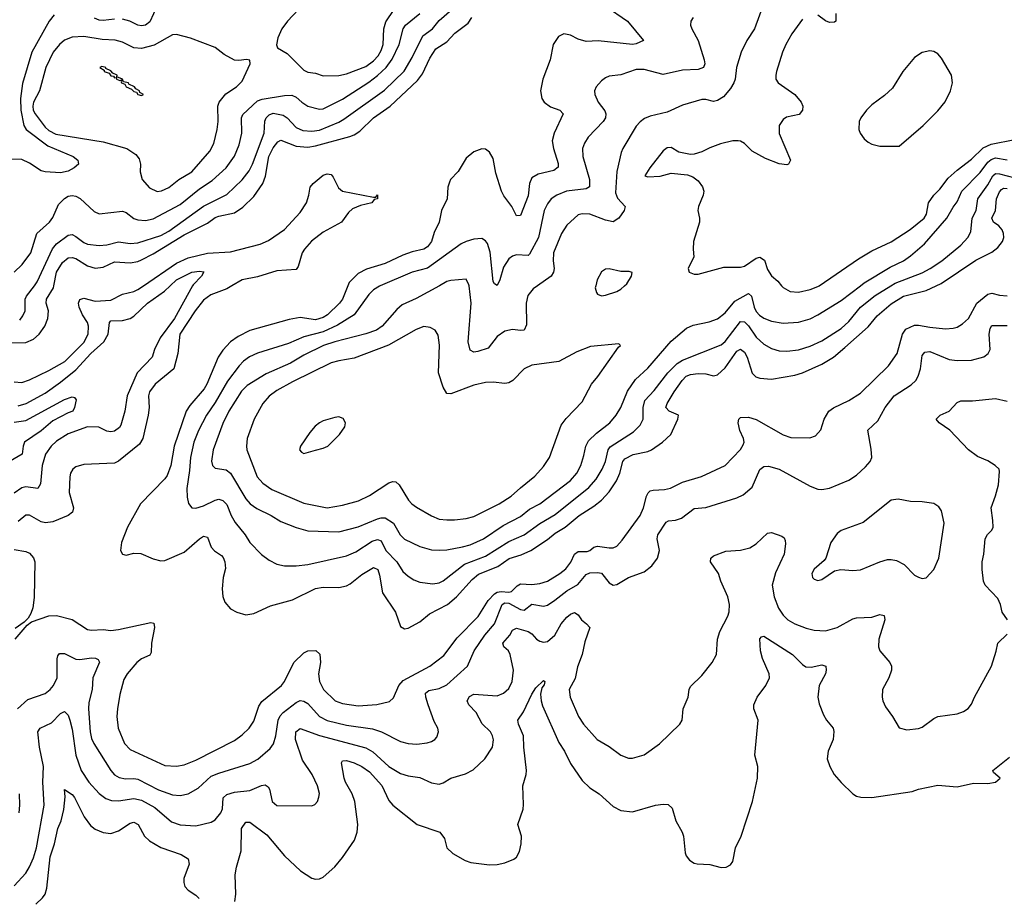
# Model space of a CAD drawing. Header units: inches. Extents: x 1682530 to 1839546, y 640742 to 791647.
# Tile 893 of 923: x 1813779 to 1818875, y 746828 to 751378. Entities that reach past the tile are written whole.
import ezdxf

# ---------------------------------------------------------------- set-up
doc = ezdxf.new("R2010")
doc.units = ezdxf.units.IN
doc.header["$MEASUREMENT"] = 0
doc.layers.add('B8714', color=7, linetype='Continuous')
doc.layers.add('B8715', color=7, linetype='Continuous')

msp = doc.modelspace()

# ---------------------------------------------------------------- linework, layer by layer
at = {"layer": 'B8714', "color": 5}
for points, elevation in [([(1813730, 749703.7), (1813810, 749705.6), (1813850, 749724.2), (1813878.7, 749750), (1813909.2, 749790), (1813924.7, 749830), (1813927.5, 749870), (1813915.7, 749910), (1813916.7, 749930), (1813953.3, 749990), (1813955.4, 750000)], 720), ([(1813750, 749503), (1813790, 749498.6), (1813830, 749512.2), (1813930, 749560.9), (1814011.7, 749608.3), (1814110, 749706.4), (1814133.2, 749750), (1814135.6, 749790), (1814130.3, 749810), (1814103.7, 749850), (1814085.8, 749890), (1814082.9, 749910), (1814090.5, 749929.5), (1814110, 749935.2), (1814170, 749919.5), (1814250, 749925.3), (1814310, 749956.9), (1814370, 749970.5), (1814390, 749979.9), (1814419.5, 750000)], 680), ([(1814673.4, 750000), (1814580.4, 749830), (1814506, 749730), (1814475.6, 749670), (1814463.8, 749630), (1814387.5, 749550), (1814335.8, 749430), (1814322.8, 749350), (1814302.1, 749277.9), (1814294.6, 749265.4), (1814270, 749247.9), (1814250, 749243.2), (1814230, 749247.3), (1814188.1, 749268.1), (1814130, 749269.9), (1814030, 749233.6), (1813970, 749195.4), (1813941.7, 749170), (1813912.4, 749127.6), (1813895.5, 749070), (1813886.3, 748973.7), (1813873.4, 748950), (1813810, 748959.5), (1813790, 748954.3), (1813750, 748926.4)], 660), ([(1813756, 748170), (1813816.9, 748243.1), (1813839.5, 748260.5), (1813929.8, 748290.2), (1813970, 748292.8), (1814050, 748271.1), (1814130, 748220.6), (1814150, 748216.6), (1814210, 748219.4), (1814250, 748215.5), (1814290, 748219.4), (1814456.9, 748256.9), (1814472.7, 748252.7), (1814476, 748230), (1814461, 748150), (1814459.8, 748100.2), (1814452.2, 748087.8), (1814410, 748069), (1814384.5, 748050), (1814334.7, 747990), (1814318.3, 747961.7), (1814296.2, 747883.8), (1814284.6, 747810), (1814282, 747770), (1814289.2, 747710), (1814320.7, 747630), (1814350, 747599.1), (1814530, 747515.7), (1814590, 747511.9), (1814630, 747518.6), (1814690, 747542.8), (1814890, 747645.6), (1814930, 747674.4), (1814966.4, 747710), (1814990, 747745.7), (1815017.2, 747822.8), (1815032.2, 747847.8), (1815133.8, 747930), (1815150, 747950.3), (1815197.4, 748050), (1815250, 748099.2), (1815270, 748110.2), (1815311.8, 748111.8), (1815332.9, 748092.9), (1815335, 748050), (1815324.8, 747990), (1815330.8, 747950), (1815351, 747910), (1815411.4, 747851.4), (1815450, 747836.3), (1815530, 747825.5), (1815627.9, 747832.1), (1815692.2, 747847.8), (1815714.1, 747865.9), (1815740.9, 747930), (1815763.5, 747956.5), (1815901.5, 748030), (1815974.6, 748085.4), (1816043.3, 748176.7), (1816151.8, 748288.2), (1816203, 748370), (1816235.4, 748404.6), (1816250, 748413.2), (1816270, 748416.9), (1816310, 748413.1), (1816323.7, 748416.3), (1816353, 748447), (1816370, 748457.2), (1816430, 748453.3), (1816470, 748458.1), (1816510, 748470.7), (1816573.6, 748510), (1816605.1, 748534.9), (1816631.2, 748568.8), (1816650, 748610.9), (1816670, 748623.3), (1816715.7, 748624.3), (1816730.3, 748629.7), (1816750, 748645.6), (1816770, 748651.7), (1816830, 748642.7), (1816850, 748643.5), (1816868.9, 748651.1), (1816897.3, 748682.7), (1816989.5, 748810.5), (1817006.7, 748850), (1817022.6, 748910), (1817031.4, 748928.6), (1817042.6, 748937.4), (1817057.9, 748942.1), (1817115.3, 748944.7), (1817147.6, 748952.4), (1817210, 748982.3), (1817307.3, 749012.7), (1817430, 749070.2), (1817510, 749152.2), (1817523.6, 749176.4), (1817528, 749190), (1817524.9, 749210), (1817505.7, 749250), (1817497, 749290), (1817501.5, 749310), (1817510, 749318), (1817550, 749319.8), (1817590, 749307.7), (1817730, 749228.6), (1817770, 749214.3), (1817867.6, 749212.4), (1817897.3, 749222.7), (1817925.6, 749254.4), (1817943.1, 749310), (1817965.8, 749350), (1817990, 749368.5), (1818070, 749405.6), (1818130, 749443.2), (1818275.4, 749584.6), (1818320.2, 749650), (1818347.1, 749750), (1818365.2, 749774.8), (1818410, 749795.6), (1818430, 749796.8), (1818490, 749784.8), (1818570, 749777.4), (1818610, 749780.1), (1818630, 749786.3), (1818657.7, 749802.3), (1818689, 749830), (1818731.9, 749910), (1818790, 749955.7), (1818810, 749961.5), (1818850, 749951.3), (1818890, 749948.1)], 680), ([(1814876.9, 750000), (1814850, 749984.9), (1814767.3, 749952.7), (1814730, 749925.2), (1814687.6, 749870), (1814608.2, 749750), (1814597.9, 749650), (1814577, 749570), (1814480.1, 749490), (1814450.9, 749450), (1814445, 749430), (1814448.2, 749370), (1814443.3, 749330), (1814415.8, 749210), (1814399.6, 749180.4), (1814290, 749091.9), (1814270, 749082.2), (1814110, 749074.8), (1814070, 749062.4), (1814053.1, 749050), (1814041.8, 749030), (1814038.2, 749010), (1814035.2, 748930), (1814057, 748850), (1814051.7, 748828.3), (1814030.2, 748810), (1813950, 748777.3), (1813911.9, 748771.9), (1813890, 748777), (1813830, 748812.9), (1813810, 748811.7), (1813770, 748779.3)], 680), ([(1813770, 749378.8), (1813812.8, 749390), (1813910, 749444.4), (1813990, 749500.3), (1814070, 749565.5), (1814147.5, 749650), (1814215, 749710), (1814236.7, 749750), (1814242.8, 749810), (1814250, 749818), (1814310, 749820.1), (1814349.9, 749830.1), (1814370, 749842.3), (1814439.8, 749910), (1814527.7, 749972.3), (1814557.2, 750000)], 660), ([(1813778.6, 749821.4), (1813795.7, 749844.3), (1813806.7, 749870), (1813807.8, 749930), (1813813.1, 749946.9), (1813854.6, 750000)], 740), ([(1815477, 750000), (1815449, 749931), (1815434.6, 749910), (1815372.3, 749850), (1815350, 749835.3), (1815310, 749823.8), (1815230, 749836.4), (1815174.2, 749825.8), (1814970, 749768.5), (1814910, 749737), (1814870.5, 749709.5), (1814830, 749667.1), (1814805.5, 749630), (1814747.9, 749490), (1814733.9, 749466.1), (1814659.9, 749380.1), (1814641.1, 749350), (1814578.6, 749170), (1814561, 749070), (1814541.9, 749018.1), (1814530, 749000.6), (1814404.3, 748870), (1814335.9, 748750), (1814305.3, 748670), (1814301.3, 748630), (1814310.4, 748610.4), (1814330, 748605.7), (1814370, 748614.7), (1814406.5, 748613.5), (1814470, 748586.6), (1814510, 748576), (1814530, 748576.8), (1814630, 748620.5), (1814710, 748690.2), (1814730, 748702.6), (1814750, 748698.7), (1814770, 748647.1), (1814787.1, 748627.1), (1814823.2, 748603.2), (1814832.5, 748592.5), (1814841.2, 748570), (1814844, 748536), (1814831.3, 748490), (1814826.9, 748430), (1814830.3, 748390.3), (1814841.1, 748361.1), (1814870, 748327), (1814902.8, 748310), (1814950, 748295.3), (1814990, 748303.1), (1815076.8, 748343.2), (1815190, 748374.3), (1815310, 748433), (1815350, 748440.1), (1815430, 748437.1), (1815470, 748445.5), (1815490, 748456), (1815550, 748504.6), (1815610, 748541.6), (1815631.6, 748530), (1815641.6, 748501.6), (1815656, 748410), (1815723.2, 748310), (1815750, 748235.5), (1815770, 748223.9), (1815790, 748227.7), (1815850, 748260.1), (1815899.5, 748300.5), (1815992.5, 748350), (1816039, 748390), (1816120.3, 748479.7), (1816153.9, 748506.1), (1816253.2, 748546.8), (1816312.9, 748587.1), (1816373.8, 748606.2), (1816423.4, 748630), (1816510, 748686.8), (1816550, 748718.8), (1816602.1, 748750), (1816673.6, 748810), (1816750, 748858.1), (1816790, 748889.5), (1816830, 748932.2), (1816868.3, 748990), (1816884.3, 749030), (1816899.6, 749090), (1816910, 749103), (1816953.3, 749126.7), (1817030, 749141.2), (1817048.6, 749150), (1817105.8, 749190), (1817148, 749230), (1817185.6, 749310), (1817189.4, 749330), (1817140.5, 749350), (1817123.1, 749370), (1817129.9, 749390), (1817166.4, 749450), (1817207.2, 749510), (1817228.5, 749531.5), (1817250, 749540.9), (1817290, 749545.5), (1817330, 749544.2), (1817370, 749534.5), (1817390, 749538.4), (1817430, 749575.8), (1817490, 749661.4), (1817510, 749671), (1817530, 749656), (1817543.6, 749630), (1817570, 749547.5), (1817589.2, 749529.2), (1817610, 749520.8), (1817670, 749517.2), (1817790, 749536.4), (1817830.3, 749549.7), (1817930, 749594.4), (1817990, 749630.7), (1818050, 749680.4), (1818170, 749786.7), (1818216.4, 749843.6), (1818290, 749907.3), (1818353.2, 749946.8), (1818470, 749975.9), (1818523, 750000)], 720), ([(1815644.9, 750000), (1815641.5, 749998.5), (1815610, 749978.5), (1815585.5, 749954.5), (1815510.2, 749850), (1815423.5, 749796.5), (1815350, 749761.1), (1815250, 749735.8), (1815170, 749700.4), (1815010, 749651.6), (1814968.4, 749631.6), (1814936.9, 749610), (1814913.8, 749586.2), (1814854.3, 749505.7), (1814790, 749395), (1814745.7, 749330), (1814703.4, 749250), (1814679.6, 749190), (1814661.9, 749110), (1814657.2, 749042.8), (1814643.2, 748950), (1814644.8, 748904.8), (1814651.8, 748871.8), (1814670, 748850.6), (1814690, 748848.7), (1814730, 748859.7), (1814790, 748890.1), (1814810, 748895.3), (1814830, 748888.6), (1814850, 748866.9), (1814873.8, 748810), (1814894.3, 748774.3), (1814945.4, 748710), (1814970, 748670.3), (1815030, 748608.8), (1815070, 748578.7), (1815110, 748558), (1815150, 748550.2), (1815210, 748549.3), (1815270, 748557.4), (1815470, 748601.6), (1815517.9, 748622.2), (1815602.9, 748677), (1815630, 748687), (1815650, 748678.6), (1815674.4, 748630), (1815730.9, 748570), (1815761.2, 748521.2), (1815790, 748495.5), (1815818.1, 748478.1), (1815850, 748465.8), (1815917.1, 748457.1), (1815950, 748461.4), (1815970, 748471.6), (1816081.6, 748558.4), (1816190, 748599.1), (1816310, 748675), (1816390, 748710.6), (1816470, 748768.4), (1816550, 748815.8), (1816724.7, 748955.3), (1816761.8, 748998.2), (1816792.6, 749050), (1816810.8, 749090), (1816824.6, 749150), (1816834.4, 749165.6), (1816955.5, 749244.5), (1816990, 749277.7), (1817005.5, 749310), (1817005.4, 749370), (1817014.5, 749405.5), (1817062, 749458), (1817133.7, 749550), (1817182.3, 749597.7), (1817210, 749615.1), (1817410, 749694.8), (1817430, 749710.8), (1817510, 749815.7), (1817530, 749813.6), (1817550, 749791.9), (1817590, 749733.1), (1817630, 749697.4), (1817670, 749674.6), (1817710, 749663.2), (1817750, 749660.9), (1817810, 749668.7), (1817870, 749688), (1817930, 749715), (1818030, 749779.4), (1818070, 749814.7), (1818129.9, 749890), (1818206.2, 749950), (1818288.2, 750000)], 740), ([(1815950.8, 750000), (1815830, 749933.3), (1815758.9, 749901), (1815730, 749876.4), (1815655, 749790), (1815625.3, 749770), (1815570, 749750.4), (1815410, 749710.3), (1815351.3, 749690), (1815250, 749641.4), (1815179.9, 749600.1), (1815055.2, 749544.8), (1814955.6, 749484.4), (1814926.1, 749453.9), (1814861.5, 749350), (1814830, 749287.6), (1814780.8, 749150), (1814772.1, 749092.1), (1814776.5, 749070), (1814790, 749055.6), (1814847.5, 749047.5), (1814870, 749030.2), (1814950, 748897.2), (1814971, 748871), (1815006.4, 748846.4), (1815080.3, 748810), (1815130, 748779.7), (1815210, 748748.5), (1815270, 748731.6), (1815430, 748725.1), (1815530, 748751.4), (1815630, 748793.2), (1815650, 748799.1), (1815670, 748798.1), (1815713.8, 748770), (1815747.8, 748710), (1815770, 748687.6), (1815850.1, 748650.1), (1815910, 748632.8), (1815950, 748630.2), (1815990, 748631.8), (1816070, 748648.4), (1816110, 748658.4), (1816179.2, 748690), (1816280.8, 748759.2), (1816370, 748805.2), (1816417.1, 748842.9), (1816470, 748870.1), (1816630, 748991.6), (1816662.3, 749030), (1816682.6, 749070), (1816699.2, 749120.8), (1816708.6, 749170), (1816723.3, 749196.7), (1816763.6, 749236.4), (1816832.3, 749290), (1816865.3, 749330), (1816890.6, 749370), (1816925.3, 749454.7), (1816965.9, 749514.1), (1817030, 749573.2), (1817150, 749714), (1817230, 749781.3), (1817263.7, 749796.3), (1817346.8, 749813.2), (1817390, 749829.2), (1817430, 749860.7), (1817480.4, 749919.6), (1817550, 749959.7), (1817565.6, 749945.6), (1817579.6, 749890), (1817590, 749867.5), (1817607.8, 749847.8), (1817630, 749832.3), (1817670, 749816.1), (1817730, 749806.7), (1817810, 749812.1), (1817870, 749829.4), (1817910, 749849.4), (1818030, 749924.1), (1818130.2, 750000)], 760), ([(1816458.3, 750000), (1816435.8, 749984.2), (1816409.3, 749950), (1816399.8, 749910), (1816401.6, 749798.4), (1816390.2, 749769.8), (1816370, 749767.7), (1816330, 749773.8), (1816290, 749764.4), (1816250, 749737.4), (1816203.4, 749676.6), (1816150, 749658.8), (1816130, 749656.8), (1816110, 749666.3), (1816099.2, 749710), (1816115.6, 749910), (1816104.7, 750000)], 760), ([(1816759.9, 750000), (1816757.1, 749990), (1816764.4, 749964.4), (1816770, 749957.3), (1816790, 749948.5), (1816810, 749950.7), (1816868.7, 749970), (1816890, 749982), (1816909.8, 750000)], 780), ([(1817722.3, 750000), (1817730.3, 749990.3), (1817766, 749970), (1817810, 749966.4), (1817870, 749980.7), (1817910, 749995.8), (1817916.2, 750000)], 780), ([(1813767.8, 747810), (1813821.6, 747858.4), (1813910, 747889.1), (1813936.8, 747910), (1813953.3, 747930), (1813972.2, 747970), (1813972.5, 748067.5), (1813975.6, 748084.4), (1813984.5, 748095.5), (1814010, 748095.9), (1814070, 748067.3), (1814090, 748065), (1814150, 748072.8), (1814171.4, 748071.4), (1814184.4, 748064.4), (1814191.4, 748051.4), (1814158.1, 747970), (1814153, 747910), (1814137.4, 747842.6), (1814135, 747810), (1814142.7, 747690), (1814150, 747655.8), (1814162.4, 747630), (1814249.6, 747489.6), (1814270, 747467.7), (1814293.6, 747453.6), (1814326.6, 747446.6), (1814370, 747449), (1814390, 747445.2), (1814497.8, 747390), (1814570, 747364.2), (1814610, 747361), (1814650.5, 747369.4), (1814702.3, 747397.7), (1814770, 747460.5), (1814810, 747477), (1814970, 747525.6), (1815011.3, 747548.7), (1815075.6, 747604.4), (1815092.2, 747627.8), (1815103.7, 747670), (1815116.1, 747750), (1815127.2, 747772.8), (1815142.6, 747790), (1815210, 747842.2), (1815230, 747852), (1815250, 747849.6), (1815270, 747837.4), (1815330, 747768.9), (1815370, 747749.2), (1815470, 747723.9), (1815604.9, 747704.9), (1815651.8, 747690), (1815750, 747641), (1815790, 747629.2), (1815833.5, 747626.5), (1815887.4, 747632.6), (1815910, 747640.3), (1815926.6, 747650), (1815937, 747663), (1815946, 747690), (1815943, 747710), (1815923.2, 747743.2), (1815892.7, 747830), (1815880.6, 747870), (1815879.3, 747890), (1815895.8, 747904.2), (1815950, 747915.3), (1815990, 747933.7), (1816096.4, 748030), (1816130.5, 748110), (1816186.1, 748190), (1816236.6, 748250), (1816276.3, 748350), (1816290, 748357.7), (1816310, 748355.7), (1816370, 748323.6), (1816390, 748320.9), (1816430, 748350.9), (1816490, 748340.8), (1816510, 748346.7), (1816548.7, 748371.3), (1816610, 748420.9), (1816666.7, 748453.3), (1816710, 748504.5), (1816730, 748513.1), (1816770, 748515.2), (1816790, 748511.3), (1816830, 748462.6), (1816850, 748448.9), (1816870, 748452.9), (1816930, 748488.9), (1817010, 748518.4), (1817050.9, 748549.1), (1817080.5, 748590), (1817090.9, 748630), (1817078.7, 748690), (1817080.9, 748710), (1817124.2, 748775.8), (1817137.3, 748782.7), (1817173.5, 748786.5), (1817203.7, 748796.3), (1817270, 748846.3), (1817330, 748852), (1817490, 748901.7), (1817522.6, 748917.4), (1817570, 748957.6), (1817610, 749048.2), (1817630, 749063.8), (1817653.6, 749066.4), (1817710, 749050.2), (1817870, 748962), (1817910, 748946.7), (1817930, 748944.9), (1817970, 748951.8), (1818070, 748993.7), (1818110, 749019.3), (1818157.1, 749062.9), (1818180.9, 749090), (1818189.5, 749110), (1818186.5, 749153.5), (1818167.8, 749252.2), (1818219.9, 749300.1), (1818258.6, 749370), (1818304.6, 749430), (1818392.2, 749487.8), (1818416.5, 749510), (1818428.8, 749531.2), (1818441.4, 749570), (1818450, 749638.8), (1818463.3, 749656.7), (1818490, 749659.3), (1818590, 749618.9), (1818630, 749613), (1818705.1, 749614.9), (1818768.5, 749631.5), (1818791.8, 749650), (1818802, 749670), (1818797.3, 749750), (1818801.7, 749778.3), (1818810, 749794.3), (1818890, 749795)], 660), ([(1813750, 749293.8), (1813810, 749303.1), (1814010, 749411), (1814050, 749424.9), (1814062, 749422), (1814070.6, 749410), (1814062.8, 749370), (1814054, 749350), (1814030, 749342), (1813950, 749300.2), (1813890, 749248.7), (1813804.4, 749190), (1813796.9, 749170), (1813791.8, 749128.2), (1813728.7, 749091.3)], 640), ([(1818891, 748271), (1818864.6, 748310), (1818855.5, 748350), (1818841.3, 748381.3), (1818775.4, 748450), (1818767.2, 748470), (1818759.8, 748530), (1818760.4, 748570), (1818768.6, 748610), (1818775.6, 748690), (1818787.7, 748712.3), (1818810, 748733.7), (1818816.5, 748750), (1818816.2, 748783.8), (1818806.5, 748850), (1818830, 748912.7), (1818845.2, 748970), (1818850, 749038), (1818848.2, 749050), (1818827.6, 749070), (1818790, 749092.8), (1818736.8, 749116.8), (1818689.9, 749149.9), (1818592.6, 749252.6), (1818537.6, 749290), (1818522, 749310), (1818543.7, 749330), (1818590, 749350.3), (1818630, 749394.9), (1818650, 749403.7), (1818710, 749404.9), (1818830, 749416.9), (1818890, 749403)], 640), ([(1813750, 746893.6), (1813810, 746957.7), (1813830, 746990.3), (1813850, 747037), (1813865, 747090), (1813905.3, 747310), (1813898.5, 747430), (1813901.4, 747510), (1813880.5, 747610), (1813872.4, 747690), (1813884.2, 747710), (1813942.6, 747737.4), (1813990, 747785.8), (1814010, 747795.2), (1814030, 747775.8), (1814038.5, 747750), (1814050, 747704), (1814068.9, 747570), (1814097, 747490), (1814136.1, 747430), (1814190, 747371), (1814224.6, 747344.6), (1814254, 747334), (1814290, 747332.5), (1814370, 747345.4), (1814410, 747336), (1814477.9, 747297.9), (1814564.7, 747224.7), (1814610, 747208.2), (1814690, 747202.7), (1814770, 747223.2), (1814790, 747235.2), (1814819.8, 747270), (1814828.3, 747291.7), (1814831.7, 747348.3), (1814850, 747366.3), (1814890, 747378), (1814970, 747386.8), (1815030, 747412), (1815050, 747415.8), (1815065.4, 747405.4), (1815072.5, 747392.5), (1815085.5, 747330), (1815110, 747309.1), (1815290, 747307.7), (1815306.8, 747313.2), (1815319.3, 747330), (1815327.6, 747352.4), (1815329.6, 747370.4), (1815320.5, 747410), (1815293.3, 747470), (1815243.1, 747543.1), (1815205.7, 747650), (1815208.3, 747690), (1815230, 747707.8), (1815330, 747671.8), (1815570, 747607.2), (1815606.7, 747586.7), (1815690, 747511), (1815750, 747475.3), (1815790, 747463), (1815850, 747453.4), (1815910, 747426.3), (1815950, 747419), (1815970, 747425.8), (1816010.4, 747450.4), (1816086.6, 747473.4), (1816126.5, 747493.5), (1816186, 747550), (1816226.6, 747610), (1816230.9, 747649.1), (1816225.7, 747670), (1816214.7, 747690), (1816172.3, 747732.3), (1816141, 747790), (1816103.5, 747830), (1816094.8, 747850), (1816106.4, 747873.6), (1816130, 747885.8), (1816250, 747876.2), (1816282.9, 747890), (1816310, 747914.9), (1816326.9, 747950), (1816333.8, 748010), (1816317.5, 748090), (1816308.9, 748108.9), (1816285.1, 748130), (1816279.8, 748150), (1816316.2, 748190), (1816330, 748216.5), (1816350, 748226.8), (1816410.1, 748210.1), (1816430, 748198.3), (1816454, 748170), (1816470, 748159), (1816490, 748153.8), (1816510, 748157.7), (1816548.5, 748191.5), (1816582, 748250), (1816610, 748283.8), (1816630, 748300.2), (1816650, 748308.8), (1816670, 748295.5), (1816685.7, 748270), (1816712.7, 748250), (1816730.3, 748230), (1816704, 748156), (1816690.1, 748089.9), (1816666.1, 748026.1), (1816653.1, 747966.9), (1816623.2, 747910), (1816627.1, 747870), (1816670.2, 747770.2), (1816697.4, 747730), (1816768.2, 747650), (1816830, 747614.9), (1816890, 747568.7), (1816930, 747553.7), (1816950, 747553.4), (1817010, 747570.3), (1817090, 747628.9), (1817195.6, 747730), (1817207.8, 747750), (1817213.3, 747810), (1817238.3, 747870), (1817243.5, 747910), (1817250, 747924.9), (1817310, 747981.6), (1817363.6, 748050), (1817386, 748090), (1817389.7, 748170), (1817403.1, 748210), (1817443.5, 748290), (1817450, 748312), (1817452, 748350), (1817443.1, 748390), (1817406.9, 748470), (1817395, 748510), (1817354.3, 748570), (1817355.6, 748590), (1817370, 748602), (1817433.7, 748626.3), (1817510, 748631.3), (1817557.3, 748642.7), (1817590, 748663.1), (1817650, 748719.5), (1817670, 748722.4), (1817723.1, 748703.1), (1817734.7, 748694.7), (1817741.1, 748681.1), (1817742.9, 748662.9), (1817735.8, 748610), (1817690, 748512.8), (1817672.6, 748450), (1817684, 748390), (1817706.5, 748330), (1817730, 748294.9), (1817754.9, 748270), (1817790, 748249.3), (1817850, 748227), (1817890, 748217.5), (1817950, 748213.7), (1818009.9, 748230.1), (1818090, 748274.7), (1818110, 748281.3), (1818190, 748283.8), (1818230, 748298.3), (1818252.4, 748292.4), (1818256.1, 748270), (1818225.6, 748170), (1818223.2, 748130), (1818230.3, 748110), (1818281.5, 748050), (1818290.2, 748030), (1818290.2, 748010), (1818277.4, 747970), (1818244.9, 747910), (1818242.6, 747870), (1818246, 747850), (1818259.7, 747819.7), (1818295.3, 747770), (1818330, 747710.7), (1818370, 747701.3), (1818430, 747706.7), (1818450, 747713.7), (1818510, 747759.5), (1818530, 747768.9), (1818630, 747783.1), (1818664.1, 747795.9), (1818688.4, 747811.6), (1818705.7, 747834.3), (1818720.5, 747870), (1818807.8, 748030), (1818832.8, 748107.2), (1818841.4, 748150), (1818890, 748195.5)], 640), ([(1813750, 748634), (1813810, 748623.7), (1813830, 748615.5), (1813850, 748591.5), (1813857, 748570), (1813854.1, 748385.9), (1813847.2, 748332.8), (1813836.5, 748303.5), (1813822, 748278), (1813802, 748258), (1813755.5, 748224.5)], 680), ([(1814891.6, 746811.6), (1814898, 746850), (1814894.5, 746950), (1814900.3, 746990), (1814925.5, 747074.5), (1814927.3, 747190), (1814950, 747222.7), (1814970, 747222.8), (1815057.4, 747157.4), (1815150, 747047.6), (1815232.2, 746970), (1815290, 746931.8), (1815310, 746926.7), (1815330, 746928.5), (1815350, 746937.6), (1815410, 746991.8), (1815450, 747038.9), (1815511.5, 747130), (1815524.8, 747170), (1815528.4, 747210), (1815513.7, 747330), (1815499.3, 747370), (1815464.9, 747430), (1815458.4, 747450), (1815444, 747530), (1815450, 747539.3), (1815470, 747541.2), (1815510.1, 747530.1), (1815550, 747511.3), (1815590, 747482.7), (1815652.3, 747412.3), (1815690, 747334.9), (1815710, 747310.2), (1815836.4, 747210), (1815952.7, 747170), (1815977.3, 747137.3), (1815989.2, 747089.2), (1816021, 747061), (1816083.8, 747023.8), (1816113.5, 747013.5), (1816210, 747002.2), (1816250, 747003), (1816290, 747011.2), (1816335.6, 747030), (1816350, 747042), (1816366.4, 747070), (1816375, 747110), (1816375.3, 747150), (1816357.7, 747210), (1816384, 747290), (1816386.9, 747313.1), (1816383.1, 747410), (1816400.5, 747470), (1816401.7, 747490), (1816388.2, 747610), (1816386.8, 747670), (1816359.8, 747730), (1816357.7, 747750), (1816386.9, 747793.1), (1816430, 747885.7), (1816450, 747917.4), (1816490, 747955.5), (1816496.3, 747950), (1816493.5, 747933.5), (1816482, 747918), (1816474.3, 747885.7), (1816477, 747850), (1816484.6, 747824.6), (1816570, 747634.3), (1816598.6, 747590), (1816630, 747525.8), (1816690, 747438.3), (1816730, 747400.9), (1816777.6, 747370), (1816850, 747303.8), (1816890, 747282.4), (1816950, 747276.4), (1817070, 747310.4), (1817110, 747316.4), (1817134.2, 747314.2), (1817155.3, 747295.3), (1817175.3, 747230), (1817207, 747170), (1817213.7, 747150), (1817223.9, 747063.9), (1817228.8, 747048.8), (1817245.7, 747025.7), (1817270, 747010.4), (1817286, 747006), (1817350, 747003.1), (1817410, 746987.4), (1817435.3, 746990), (1817458.3, 747001.7), (1817470, 747018), (1817484, 747090), (1817513, 747150), (1817570.9, 747330), (1817598.2, 747450), (1817598.4, 747510), (1817582.9, 747570), (1817600.7, 747750), (1817578.7, 747810), (1817577.6, 747830), (1817595.7, 747870), (1817640.7, 747930), (1817659.3, 747970), (1817658, 747990), (1817623.5, 748070), (1817612.1, 748110), (1817610, 748171.3), (1817618.6, 748181.4), (1817630, 748185.5), (1817778, 748090), (1817830, 748038.4), (1817847.2, 748027.2), (1817875.7, 748024.3), (1817930, 748036.5), (1817950.4, 748030), (1817953.1, 748010), (1817949, 747990), (1817916.8, 747930), (1817910.1, 747870), (1817915.8, 747835.8), (1817938.4, 747778.4), (1817954, 747750), (1817988.2, 747710), (1817991.9, 747691.9), (1817988.8, 747650), (1817963.1, 747590), (1817958.3, 747550), (1817971.5, 747510), (1817993.8, 747470), (1818030, 747427.2), (1818090, 747368.8), (1818110, 747356.5), (1818131.4, 747351.4), (1818190, 747350.2), (1818398.4, 747381.6), (1818430, 747393.7), (1818530, 747413.7), (1818630, 747404.9), (1818715.3, 747424.7), (1818790, 747422.6), (1818829, 747430), (1818852.7, 747450), (1818819.3, 747479.3), (1818815.1, 747490), (1818901.3, 747558.7)], 620), ([(1813775.2, 747270), (1813779.4, 747310), (1813778.4, 747370)], 660), ([(1813862.7, 746797.3), (1813897.4, 746830), (1813909.9, 746850.1), (1813919, 746881), (1813936.5, 747043.5), (1813959.7, 747110), (1813975.8, 747190), (1813992.8, 747230), (1814007.5, 747287.5), (1814013.4, 747353.4), (1814010, 747391), (1814050, 747365.8), (1814062.9, 747350), (1814111.8, 747250), (1814145.8, 747205.8), (1814170, 747186.5), (1814210, 747168.4), (1814250, 747164.2), (1814290, 747177.6), (1814350, 747217.2), (1814370, 747222.2), (1814391.1, 747211.1), (1814424.7, 747150), (1814450, 747126.4), (1814510, 747091), (1814614.8, 747054.8), (1814650, 747033.1), (1814655.2, 747004.8), (1814628, 746930), (1814627.7, 746910), (1814634, 746890), (1814650, 746870.8), (1814690, 746844), (1814707, 746827)], 620)]:
    msp.add_lwpolyline(points, dxfattribs=dict(at, elevation=elevation))
for points, elevation in [([(1815870, 749789.7), (1815830, 749773.6), (1815686.8, 749693.1), (1815510, 749625.2), (1815430, 749611.7), (1815390, 749600.2), (1815190, 749503.4), (1815110, 749457.6), (1815070, 749429.1), (1815037.3, 749390), (1814992.7, 749310), (1814956.5, 749210), (1814951.8, 749170), (1814955, 749150), (1815008.2, 749010), (1815037, 748977), (1815084.4, 748944.4), (1815250, 748875.1), (1815370, 748850.1), (1815450, 748863.5), (1815533, 748887), (1815590, 748913.5), (1815690, 748979.7), (1815710, 748987.1), (1815724.8, 748984.8), (1815743.1, 748970), (1815791.5, 748890), (1815808.9, 748870), (1815833.1, 748853.1), (1815910, 748808.4), (1815950, 748791.8), (1815990, 748787.2), (1816030, 748788.7), (1816090, 748795.7), (1816130, 748806), (1816259.7, 748870), (1816322.8, 748910), (1816370, 748954.4), (1816445.5, 749014.5), (1816490, 749064.6), (1816520.4, 749110), (1816581.9, 749278.1), (1816607.3, 749312.7), (1816690, 749398.4), (1816738, 749490), (1816771.8, 749530), (1816878.3, 749681.7), (1816889.2, 749690), (1816879.6, 749699.6), (1816733.8, 749686.2), (1816661.7, 749658.3), (1816570, 749608.7), (1816430, 749588.3), (1816390, 749569.7), (1816331.8, 749510), (1816310, 749498), (1816290, 749494.8), (1816230, 749501), (1816190, 749499.4), (1816130, 749484.6), (1816010, 749441.2), (1815990, 749442.3), (1815970, 749475.8), (1815945.8, 749550), (1815952.1, 749692.1), (1815944.9, 749744.9), (1815929.2, 749770), (1815903.5, 749783.5)], 780), ([(1815430, 749322), (1815410, 749318.5), (1815350, 749301.1), (1815329.6, 749290.4), (1815307.7, 749272.3), (1815280.5, 749239.5), (1815232.4, 749170), (1815226.8, 749150), (1815237.6, 749137.6), (1815250, 749132.3), (1815310, 749148.6), (1815350, 749158.9), (1815373, 749170), (1815434, 749230), (1815460.7, 749270), (1815464.5, 749290), (1815453.4, 749313.4)], 820), ([(1818325.2, 748894.8), (1818290, 748889.3), (1818145.1, 748774.9), (1818030, 748732.6), (1818010, 748717.6), (1817977.1, 748670), (1817950.8, 748589.2), (1817942.8, 748577.2), (1817890, 748533.2), (1817879.1, 748510), (1817882, 748490), (1817890, 748480.7), (1817910, 748474), (1817930, 748478.8), (1817996, 748524), (1818029.3, 748530.7), (1818090, 748524.9), (1818130, 748528.7), (1818230.7, 748570.7), (1818270, 748582.4), (1818290, 748582.4), (1818316.7, 748576.7), (1818356.5, 748556.5), (1818410, 748502), (1818430, 748490.6), (1818450, 748484.9), (1818470, 748487.7), (1818509.6, 748530), (1818536.3, 748590), (1818562.9, 748770), (1818550, 748835.3), (1818536.1, 748856.1), (1818510, 748871.8), (1818450, 748881.3), (1818390, 748883.6)], 660)]:
    msp.add_lwpolyline(points, close=True, dxfattribs=dict(at, elevation=elevation))
at = {"layer": 'B8715', "color": 5}
for points, elevation in [([(1815222.3, 751430), (1815164.2, 751370), (1815134.9, 751330), (1815115.3, 751284.7), (1815108.1, 751248.1), (1815112.7, 751232.7), (1815162.4, 751202.4), (1815250, 751115.8), (1815270, 751106.3), (1815310, 751100.3), (1815350, 751086.9), (1815430, 751089.4), (1815470, 751097.3), (1815570, 751134.9), (1815610, 751164.2), (1815633.3, 751190), (1815650, 751217.8), (1815660.3, 751250), (1815662.7, 751330), (1815673.1, 751366.9), (1815796.8, 751550)], 780), ([(1813854.6, 750000), (1813870, 750019.7), (1813948.2, 750191.8), (1813970, 750216.8), (1814030, 750261.7), (1814050, 750266.2), (1814070, 750256), (1814110, 750224.2), (1814130, 750215.5), (1814190, 750208.1), (1814230, 750211.9), (1814290, 750227.5), (1814350, 750219), (1814390, 750222.4), (1814510, 750260.1), (1814550, 750282.3), (1814730, 750412.2), (1814850, 750471.8), (1814930, 750548.7), (1814965.6, 750594.4), (1814983.4, 750630), (1815044.4, 750790), (1815047.8, 750852.2), (1815055, 750870), (1815070, 750885), (1815090, 750894.3), (1815143, 750883), (1815162.9, 750870), (1815210, 750819.2), (1815244.2, 750804.2), (1815290, 750799.9), (1815330, 750806.3), (1815430, 750846.5), (1815457.2, 750862.8), (1815666.3, 751013.7), (1815768, 751112), (1815810, 751182.3), (1815865.5, 751294.5), (1815916.1, 751330), (1815950, 751372.9), (1816014.8, 751430)], 740), ([(1814490.1, 751449.9), (1814452.8, 751367.2), (1814430, 751349.9), (1814410, 751345.6), (1814390, 751349.2), (1814348.3, 751370), (1814310, 751380.4)], 760), ([(1816808.8, 751450), (1816924.4, 751370), (1817007.3, 751270), (1816970, 751252.8), (1816950, 751249.2), (1816772, 751268), (1816710, 751265.4), (1816670, 751277.2), (1816630, 751298.3), (1816595.8, 751304.2), (1816568.2, 751290), (1816539.5, 751250), (1816523.6, 751170), (1816486, 751070), (1816474.9, 751010), (1816481.1, 750970), (1816492.4, 750950), (1816526, 750926), (1816574, 750910), (1816591.7, 750890), (1816544.2, 750790), (1816535.2, 750750), (1816542, 750710), (1816566.3, 750633.7), (1816565.5, 750614.5), (1816542.5, 750597.4), (1816461.4, 750578.6), (1816430, 750559.7), (1816418.2, 750530), (1816410, 750465.6), (1816370, 750364.5), (1816350, 750362), (1816325.8, 750410), (1816284.9, 750464.9), (1816271.7, 750490), (1816243.7, 750583.7), (1816230, 750659.3), (1816210, 750692), (1816190, 750707.3), (1816170, 750709.6), (1816130, 750694.3), (1816090, 750660.5), (1816047.7, 750592.3), (1816009.1, 750550), (1816002.7, 750537.3), (1815994.4, 750510), (1815991.5, 750450), (1815961.2, 750390), (1815949.2, 750330), (1815923.9, 750276.1), (1815910.7, 750230), (1815890, 750201.1), (1815869.7, 750190.3), (1815810, 750176.3), (1815761, 750159), (1815670, 750114.9), (1815573.9, 750086.1), (1815530, 750064), (1815483.7, 750016.3), (1815477, 750000)], 720), ([(1817627.5, 751452.5), (1817582.2, 751330), (1817542.8, 751270), (1817512.8, 751210), (1817489.3, 751130.7), (1817481.7, 751070), (1817474.2, 751050), (1817457.9, 751022.1), (1817421.2, 750978.8), (1817390, 750958.7), (1817370, 750955), (1817330, 750965.1), (1817310, 750964.8), (1817210, 750935.8), (1817130, 750899.7), (1817041.1, 750878.9), (1817013.4, 750866.6), (1816990, 750849.4), (1816970, 750826.6), (1816900.3, 750710), (1816891.7, 750690), (1816868.6, 750591.4), (1816861.7, 750481.7), (1816873.1, 750453.1), (1816912, 750410), (1816906.5, 750390), (1816878.9, 750350), (1816850, 750331.6), (1816810, 750339.4), (1816730, 750371.6), (1816690, 750373.1), (1816670, 750366.9), (1816610, 750314.4), (1816582.7, 750270), (1816541, 750170), (1816539.8, 750130), (1816544.8, 750090), (1816541.8, 750070), (1816529.2, 750050), (1816458.3, 750000)], 760), ([(1813957.7, 751402.3), (1813931.9, 751370), (1813841.5, 751210), (1813793.1, 751046.9), (1813782.3, 750970), (1813784.1, 750910), (1813800.5, 750830), (1813812.7, 750810), (1813924.8, 750724.8), (1814055.5, 750670), (1814079.3, 750650), (1814083.8, 750630), (1814060.5, 750610), (1814030, 750593.5), (1813990, 750584.5), (1813910, 750589.8), (1813890, 750595.7), (1813830, 750635.7), (1813790, 750654), (1813730, 750656.3)], 760), ([(1813750.9, 750070), (1813792.3, 750110), (1813836.2, 750170), (1813867, 750270), (1813932.5, 750330), (1813950, 750354), (1813979.3, 750420.7), (1814010, 750452.3), (1814030, 750463.8), (1814050, 750467.5), (1814070, 750464.7), (1814092.4, 750452.4), (1814163.8, 750383.8), (1814190, 750372.3), (1814310, 750386.5), (1814330, 750378.8), (1814369.1, 750349.1), (1814390, 750342.1), (1814430, 750338.6), (1814470, 750346.4), (1814610, 750420.4), (1814710, 750502.2), (1814774.3, 750545.7), (1814846.6, 750610), (1814890, 750671.5), (1814915.3, 750730), (1814928.7, 750790), (1814927.2, 750870), (1814933.7, 750886.3), (1815010, 750957.3), (1815033.8, 750966.2), (1815150, 750985.8), (1815187.1, 750987.1), (1815210, 750976), (1815238.2, 750950), (1815270, 750929.4), (1815330, 750914.3), (1815350, 750915.9), (1815450, 750966.5), (1815585.3, 751054.7), (1815630, 751089.1), (1815675.7, 751130), (1815705.9, 751174.1), (1815742.2, 751250), (1815763.6, 751330), (1815774.9, 751350), (1815850.6, 751409.4)], 760), ([(1813955.4, 750000), (1813969.6, 750070), (1813999.9, 750120.1), (1814030, 750144.6), (1814050, 750146.9), (1814070, 750141.2), (1814130, 750103.1), (1814170, 750091.8), (1814210, 750096.3), (1814270, 750124.4), (1814350, 750119.1), (1814390, 750125.6), (1814410, 750133.6), (1814470, 750164.7), (1814630, 750264.1), (1814750, 750324.5), (1814790, 750352.7), (1814810, 750361.1), (1814890, 750377.6), (1814933, 750407), (1814990, 750462.3), (1815036.5, 750530), (1815051.7, 750568.3), (1815069, 750670), (1815090, 750715), (1815114.7, 750745.3), (1815130, 750753.6), (1815210, 750723), (1815270, 750718.2), (1815310, 750725), (1815486.6, 750773.4), (1815510, 750781.5), (1815539.7, 750800.3), (1815610.6, 750869.4), (1815696.5, 750930), (1815837.4, 751062.6), (1815863.4, 751096.6), (1815901.2, 751178.8), (1815932.3, 751227.7), (1815990, 751263.9), (1816031.6, 751308.4), (1816100.6, 751359.4), (1816119.2, 751390)], 720), ([(1814270, 751380.9), (1814210, 751372.8), (1814190, 751375.3), (1814165.1, 751385.1)], 760), ([(1817263.8, 751390), (1817252.4, 751370), (1817250.4, 751350), (1817257, 751330), (1817290.2, 751270), (1817320.6, 751170), (1817325.5, 751150), (1817318.4, 751130), (1817290, 751119.8), (1817210, 751117.3), (1817110, 751094.6), (1817010, 751119.4), (1816970, 751119.8), (1816890, 751092.2), (1816830, 751085.1), (1816810, 751076.9), (1816790, 751061.3), (1816762.6, 751030), (1816754.3, 751010), (1816755.5, 750990), (1816773, 750950), (1816806.6, 750906.6), (1816812.9, 750890), (1816810.8, 750870), (1816799.3, 750850), (1816720.2, 750770), (1816701.3, 750738.7), (1816691, 750710), (1816693.2, 750670), (1816728.3, 750550), (1816727.7, 750512.3), (1816710, 750502.8), (1816608.2, 750490), (1816558.7, 750470), (1816530, 750449.7), (1816510, 750425.1), (1816493.2, 750390), (1816463.2, 750250), (1816417.2, 750162.8), (1816410, 750156.8), (1816350, 750159.8), (1816330, 750153.3), (1816310, 750138.8), (1816283.3, 750096.7), (1816263.6, 750030), (1816250, 750000.7), (1816236, 750010), (1816230, 750022), (1816213.5, 750173.5), (1816199.3, 750219.3), (1816190, 750232.4), (1816170, 750244.1), (1816130, 750240.5), (1816090.1, 750229.9), (1816062.9, 750217.1), (1815890, 750091.7), (1815810, 750070.6), (1815644.9, 750000)], 740), ([(1817830, 751381), (1817774.9, 751305.1), (1817744.7, 751250), (1817727.5, 751210), (1817695.4, 751110), (1817692.8, 751090), (1817693, 751070), (1817703.6, 751050), (1817790.2, 750990), (1817823.6, 750950), (1817831.3, 750930), (1817830, 750909.5), (1817813.4, 750886.6), (1817747.7, 750872.3), (1817730, 750860.9), (1817710.2, 750830), (1817710, 750787.7), (1817767.7, 750650), (1817758, 750630), (1817750, 750626.6), (1817710, 750631.6), (1817639.5, 750659.5), (1817570, 750696.9), (1817530, 750736.8), (1817510, 750748.6), (1817498, 750750), (1817470, 750749.8), (1817405.4, 750734.6), (1817350, 750714.5), (1817310, 750692.8), (1817270, 750680.7), (1817250, 750679.5), (1817190, 750691.6), (1817150, 750716), (1817130, 750715.1), (1817110, 750699.3), (1817039.6, 750610), (1817014.8, 750570), (1817030, 750563.7), (1817093, 750567), (1817150, 750583.7), (1817235.3, 750575.3), (1817263.4, 750563.4), (1817290, 750543), (1817312.4, 750512.4), (1817318.9, 750490), (1817316.9, 750470), (1817291.6, 750410), (1817288.9, 750390), (1817298, 750350), (1817296.5, 750330), (1817266.4, 750230), (1817263.8, 750190), (1817267.3, 750150), (1817238, 750090), (1817244.4, 750070), (1817270, 750059.5), (1817290, 750060.3), (1817423.5, 750096.5), (1817510, 750096.8), (1817530, 750102.1), (1817590, 750143.5), (1817610, 750147.3), (1817632.9, 750132.9), (1817650, 750083.8), (1817670, 750052), (1817703.2, 750023.2), (1817722.3, 750000)], 780), ([(1818003.2, 751410), (1818002.4, 751370), (1817995.6, 751364.4), (1817970, 751363.7), (1817950, 751372.2), (1817910, 751400.6)], 780), ([(1817916.2, 750000), (1818120.7, 750139.3), (1818190, 750180.1), (1818290, 750228), (1818387.9, 750292.1), (1818459.5, 750350), (1818472.3, 750370), (1818482.7, 750430), (1818510, 750469.3), (1818540.4, 750499.7), (1818583.5, 750556.5), (1818630, 750598.5), (1818705.2, 750654.8), (1818765.8, 750714.1), (1818806, 750734), (1818930, 750756.6)], 780), ([(1818130.2, 750000), (1818150, 750015), (1818284, 750096), (1818353.5, 750130), (1818390, 750155.4), (1818462.5, 750217.4), (1818578, 750350), (1818610, 750407.6), (1818630, 750433.8), (1818655.3, 750490), (1818750, 750586.4), (1818790, 750639.9), (1818806.2, 750653.8), (1818830, 750661.7), (1818890, 750652)], 760), ([(1814419.5, 750000), (1814590, 750116.3), (1814650, 750145.4), (1814750, 750169.7), (1814870, 750174.9), (1815024, 750216), (1815065.9, 750234.1), (1815148.5, 750291.5), (1815230, 750379.7), (1815262.4, 750430), (1815275.9, 750470), (1815282.2, 750510), (1815298.5, 750530), (1815350, 750573.5), (1815370, 750580.2), (1815390, 750575.9), (1815401.7, 750561.7), (1815428, 750508), (1815450, 750489.3), (1815610, 750458), (1815622, 750458), (1815630, 750470.7), (1815630.7, 750450), (1815613.4, 750446.6), (1815600.7, 750430), (1815543.5, 750416.5), (1815502, 750398), (1815480.9, 750379), (1815444.7, 750330), (1815350, 750278), (1815289.7, 750230.3), (1815252.5, 750190), (1815240.4, 750170), (1815220, 750100), (1815210, 750083.8), (1815110, 750077.1), (1815010, 750045.6), (1814930, 750029.9), (1814876.9, 750000)], 680), ([(1818288.2, 750000), (1818310, 750013.3), (1818450, 750067.8), (1818491.2, 750088.8), (1818552.2, 750130), (1818649.8, 750210), (1818685.8, 750250), (1818701.1, 750278.9), (1818709, 750350), (1818728.9, 750390), (1818737.1, 750450), (1818790, 750523), (1818815, 750570), (1818830, 750581.1), (1818850, 750580.3), (1818930, 750559.2)], 740), ([(1818523, 750000), (1818548.4, 750011.6), (1818727.9, 750132.1), (1818810, 750173.7), (1818842, 750198), (1818865.6, 750230), (1818871.8, 750250), (1818871.1, 750270), (1818864.1, 750290), (1818846, 750310), (1818818.4, 750330), (1818810.5, 750350), (1818829.4, 750390), (1818834.7, 750450), (1818850, 750487.2), (1818860.9, 750499.1), (1818870, 750505.1), (1818890, 750503.6)], 720), ([(1814557.2, 750000), (1814590, 750030.7), (1814670, 750070.1), (1814710, 750076.2), (1814731.4, 750071.4), (1814718.9, 750050), (1814675.7, 750004.3), (1814673.4, 750000)], 660), ([(1816909.8, 750000), (1816920.9, 750010), (1816945.2, 750050), (1816948, 750068), (1816933.2, 750073.2), (1816890, 750074), (1816830, 750087), (1816810, 750086), (1816790, 750072.7), (1816768.2, 750030), (1816759.9, 750000)], 780), ([(1816104.7, 750000), (1816104.2, 750004.2), (1816090, 750033.6), (1816010, 750027.6), (1815990, 750021.6), (1815950.8, 750000)], 760)]:
    msp.add_lwpolyline(points, dxfattribs=dict(at, elevation=elevation))
for points, elevation in [([(1814590, 751301.8), (1814570, 751298.8), (1814474.6, 751245.4), (1814410, 751229.2), (1814370, 751232.5), (1814310, 751261.3), (1814272.4, 751272.4), (1814205, 751275), (1814110, 751291), (1814050, 751287.9), (1814010, 751271.2), (1813985.3, 751250), (1813952.5, 751210), (1813914.5, 751130), (1813880.5, 751010), (1813850.7, 750950), (1813846.6, 750930), (1813848.9, 750910), (1813858.5, 750890), (1813910, 750821.6), (1813930, 750804.5), (1813965.6, 750785.6), (1814210, 750745.6), (1814333.7, 750710), (1814379.2, 750679.2), (1814397.6, 750657.6), (1814403.2, 750630), (1814402, 750590), (1814411.8, 750550), (1814450, 750507.2), (1814490, 750487.7), (1814512, 750492), (1814550, 750508.6), (1814602.8, 750550), (1814669.9, 750590.1), (1814762.7, 750697.3), (1814783.4, 750736.6), (1814801.3, 750810), (1814806.2, 750850), (1814803.5, 750930), (1814810.7, 750950), (1814845.9, 750994.1), (1814901.3, 751030), (1814930, 751060.3), (1814971.8, 751150), (1814969, 751169), (1814952, 751172), (1814913.7, 751166.3), (1814890, 751168.3), (1814837, 751197), (1814790, 751233.6), (1814662.8, 751282.8)], 780), ([(1818490, 751217), (1818450, 751207.8), (1818410, 751181.3), (1818348.9, 751110), (1818296.1, 751023.9), (1818255.2, 750984.8), (1818190, 750936.8), (1818161.5, 750910), (1818131.6, 750870), (1818124, 750850), (1818121.1, 750810), (1818128.5, 750790), (1818150, 750760.5), (1818170, 750743.8), (1818190, 750732.4), (1818230, 750723.1), (1818330, 750722.4), (1818455.6, 750830), (1818530, 750905.5), (1818568.2, 750951.8), (1818597, 751010), (1818606.6, 751050), (1818600.9, 751090), (1818550, 751179.3), (1818530, 751200.9), (1818510, 751212.3)], 820), ([(1814204.3, 751135.7), (1814193, 751130), (1814216.1, 751116.1), (1814216.4, 751110), (1814241.1, 751101.1), (1814250, 751087.7), (1814264.6, 751084.6), (1814270, 751077.6), (1814278.4, 751078.4), (1814279.3, 751070), (1814297.1, 751062.9), (1814307.1, 751067.1), (1814303.4, 751056.6), (1814306.4, 751050), (1814323.7, 751043.7), (1814330.4, 751030), (1814358.2, 751018.2), (1814370, 751005.6), (1814382.8, 751002.8), (1814390, 750990.6), (1814392.7, 750992.7), (1814390.7, 750990), (1814410, 750985), (1814418.9, 750990), (1814400.5, 751000.5), (1814398, 751010), (1814379.7, 751019.7), (1814373.5, 751030), (1814344, 751044), (1814342.4, 751050), (1814316.6, 751056.6), (1814310.8, 751070), (1814281.6, 751081.6), (1814282.4, 751090), (1814260.4, 751100.4), (1814250, 751113.2), (1814224.8, 751124.8), (1814225.1, 751130)], 820)]:
    msp.add_lwpolyline(points, close=True, dxfattribs=dict(at, elevation=elevation))

doc.saveas('drawing.dxf')
